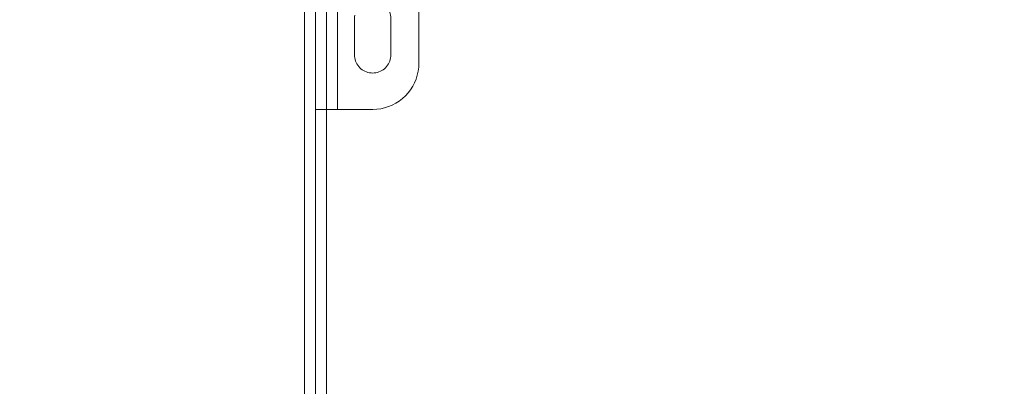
# Model space of a CAD drawing. Header units: inches. Extents: x -412 to -304, y -62 to 18.
# Tile 471 of 656: x -352.46 to -347.13, y -26 to -24.02. Entities that reach past the tile are written whole.
import ezdxf

# ---------------------------------------------------------------- set-up
doc = ezdxf.new("R2010")
doc.units = ezdxf.units.IN
doc.header["$LTSCALE"] = 32
doc.header["$MEASUREMENT"] = 0
for name, color, linetype, lineweight in [('Black', 7, 'Continuous', 18), ('Drawing', 7, 'Continuous', 18), ('None', 7, 'Continuous', 18), ('SolidLine', 7, 'Continuous', 15), ('Wood_1-H', 7, 'Continuous', 13)]:
    doc.layers.add(name, color=color, linetype=linetype, lineweight=lineweight)

# ---------------------------------------------------------------- blocks, each defined once
blk = doc.blocks.new('Group-20')
at = {"layer": 'Black'}
for points in [[(-34.5479, 16.5361, 28.9791), (34.5479, 16.5361, 28.9791), (34.5479, -16.5361, 28.9791), (-34.5479, -16.5361, 28.9791)], [(-34.5479, 16.5361, 27.7008), (34.5479, 16.5361, 27.7008), (34.5479, -16.5361, 27.7008), (-34.5479, -16.5361, 27.7008)]]:
    blk.add_3dface(points, dxfattribs=at)
at = {"layer": 'Wood_1-H'}
for points in [[(-35.9649, 17.9531, 28.9988), (35.9649, 17.9531, 28.9988), (35.9649, -17.9531, 28.9988), (-35.9649, -17.9531, 28.9988)], [(-35.9649, 17.9531, 28.9791), (35.9649, 17.9531, 28.9791), (35.9649, -17.9531, 28.9791), (-35.9649, -17.9531, 28.9791)]]:
    blk.add_3dface(points, dxfattribs=at)
blk = doc.blocks.new('MpHtAdjTrough-1095 (3D)')
at = {"layer": 'Black'}
for points in [[(-1.25, 7.7756, -0.0394), (-1.25, 7.7756, -0.0992), (-17.1122, 7.7756, -0.0992), (-17.1122, 7.7756, -0.0394)], [(-1.2953, 7.624, -0.0394), (-1.4921, 7.624, -0.0394), (-1.4921, 7.624, -0.0992), (-1.2953, 7.624, -0.0992)], [(-1.4921, 7.4272, -0.0394), (-1.2953, 7.4272, -0.0394), (-1.2953, 7.4272, -0.0992), (-1.4921, 7.4272, -0.0992)], [(-17.3622, 7.1567, -4.0391), (17.3622, 7.1567, -4.0391), (17.3622, 2.5997, -4.0391), (-17.3622, 2.5997, -4.0391)], [(17.3622, 7.1567, -3.9792), (-17.3622, 7.1567, -3.9792), (-17.3622, 2.62, -3.9792), (17.3622, 2.62, -3.9792)]]:
    blk.add_3dface(points, dxfattribs=at)
for points, invisible_edges in [([(-16.8209, 7.6108, -0.0992), (-17.1122, 7.7756, -0.0992), (-1.25, 7.7756, -0.0992)], 9), ([(-1.25, 7.7756, -0.0394), (-17.1122, 7.7756, -0.0394), (-16.853, 7.6225, -0.0394), (-16.8446, 7.6207, -0.0394)], 10), ([(-16.8446, 7.6207, -0.0394), (-16.8364, 7.6181, -0.0394), (-1.25, 7.7756, -0.0394)], 10), ([(-1.25, 7.7756, -0.0394), (-16.8364, 7.6181, -0.0394), (-16.8285, 7.6148, -0.0394)], 9), ([(-16.8285, 7.6148, -0.0394), (-16.8209, 7.6108, -0.0394), (-1.25, 7.7756, -0.0394)], 10), ([(-1.25, 7.7756, -0.0992), (-16.8136, 7.6062, -0.0992), (-16.8209, 7.6108, -0.0992)], 9), ([(-1.25, 7.7756, -0.0394), (-16.8209, 7.6108, -0.0394), (-16.8136, 7.6062, -0.0394)], 9), ([(-16.8068, 7.601, -0.0992), (-16.8136, 7.6062, -0.0992), (-1.25, 7.7756, -0.0992)], 10), ([(-1.25, 7.7756, -0.0394), (-16.8136, 7.6062, -0.0394), (-16.8068, 7.601, -0.0394)], 9), ([(-1.25, 7.7756, -0.0992), (-16.8005, 7.5952, -0.0992), (-16.8068, 7.601, -0.0992)], 9), ([(-16.8068, 7.601, -0.0394), (-16.8005, 7.5952, -0.0394), (-1.25, 7.7756, -0.0394)], 10), ([(-16.7947, 7.5889, -0.0992), (-16.8005, 7.5952, -0.0992), (-1.25, 7.7756, -0.0992)], 10), ([(-1.25, 7.7756, -0.0394), (-16.8005, 7.5952, -0.0394), (-16.7947, 7.5889, -0.0394)], 9), ([(-1.25, 7.7756, -0.0992), (-16.7895, 7.582, -0.0992), (-16.7947, 7.5889, -0.0992)], 9), ([(-16.7947, 7.5889, -0.0394), (-16.7895, 7.582, -0.0394), (-1.25, 7.7756, -0.0394)], 10), ([(-16.7848, 7.5748, -0.0992), (-16.7895, 7.582, -0.0992), (-1.25, 7.7756, -0.0992)], 10), ([(-1.5337, 7.6148, -0.0394), (-1.2282, 7.7746, -0.0394), (-1.25, 7.7756, -0.0394), (-16.7895, 7.582, -0.0394)], 13), ([(-1.25, 7.7756, -0.0992), (-16.7809, 7.5672, -0.0992), (-16.7848, 7.5748, -0.0992)], 9), ([(-1.25, 7.7756, -0.0992), (-16.7776, 7.5593, -0.0992), (-16.7809, 7.5672, -0.0992)], 9), ([(-1.4921, 7.624, -0.0992), (-16.7776, 7.4919, -0.0992), (-16.775, 7.5001, -0.0992), (-1.25, 7.7756, -0.0992)], 13), ([(-16.775, 7.5511, -0.0992), (-16.7776, 7.5593, -0.0992), (-1.25, 7.7756, -0.0992)], 10), ([(-16.775, 7.5001, -0.0992), (-16.7731, 7.5085, -0.0992), (-1.25, 7.7756, -0.0992)], 10), ([(-1.25, 7.7756, -0.0992), (-16.7731, 7.5427, -0.0992), (-16.775, 7.5511, -0.0992)], 9), ([(-1.25, 7.7756, -0.0992), (-16.7731, 7.5085, -0.0992), (-16.772, 7.517, -0.0992)], 9), ([(-16.772, 7.5342, -0.0992), (-16.7731, 7.5427, -0.0992), (-1.25, 7.7756, -0.0992)], 10), ([(-1.25, 7.7756, -0.0992), (-16.772, 7.517, -0.0992), (-16.7717, 7.5256, -0.0992)], 9), ([(-16.7717, 7.5256, -0.0992), (-16.772, 7.5342, -0.0992), (-1.25, 7.7756, -0.0992)], 10), ([(-1.5337, 7.6148, -0.0394), (-1.5258, 7.6181, -0.0394), (-1.2282, 7.7746, -0.0394)], 10), ([(-1.2282, 7.7746, -0.0394), (-1.5258, 7.6181, -0.0394), (-1.5176, 7.6207, -0.0394)], 9), ([(-1.5176, 7.6207, -0.0394), (-1.5092, 7.6225, -0.0394), (-1.2282, 7.7746, -0.0394)], 10), ([(-1.2282, 7.7746, -0.0394), (-1.5092, 7.6225, -0.0394), (-1.5007, 7.6236, -0.0394)], 9), ([(-1.2282, 7.7746, -0.0394), (-1.5007, 7.6236, -0.0394), (-1.4921, 7.624, -0.0394)], 9), ([(-1.25, 7.7756, -0.0992), (-1.2953, 7.624, -0.0992), (-1.4921, 7.624, -0.0992)], 9), ([(-1.4921, 7.624, -0.0394), (-1.2953, 7.624, -0.0394), (-1.2282, 7.7746, -0.0394)], 10), ([(-1.25, 7.7756, -0.0992), (-1.2867, 7.6236, -0.0992), (-1.2953, 7.624, -0.0992)], 9), ([(-1.2953, 7.624, -0.0394), (-1.2867, 7.6236, -0.0394), (-1.2282, 7.7746, -0.0394)], 10), ([(-1.25, 7.7756, -0.0992), (-1.2782, 7.6225, -0.0992), (-1.2867, 7.6236, -0.0992)], 9), ([(-1.2867, 7.6236, -0.0394), (-1.2782, 7.6225, -0.0394), (-1.2282, 7.7746, -0.0394)], 10), ([(-1.25, 7.7756, -0.0992), (-1.2282, 7.7746, -0.0992), (-1.2698, 7.6207, -0.0992), (-1.2782, 7.6225, -0.0992)], 10), ([(-1.2782, 7.6225, -0.0394), (-1.2698, 7.6207, -0.0394), (-1.2282, 7.7746, -0.0394)], 10), ([(-1.2616, 7.6181, -0.0992), (-1.2698, 7.6207, -0.0992), (-1.2282, 7.7746, -0.0992), (-1.2066, 7.7718, -0.0992)], 10), ([(-1.2066, 7.7718, -0.0394), (-1.2282, 7.7746, -0.0394), (-1.2698, 7.6207, -0.0394), (-1.2616, 7.6181, -0.0394)], 10), ([(-1.2282, 7.7746, -0.0394), (-1.2282, 7.7746, -0.0992), (-1.25, 7.7756, -0.0992), (-1.25, 7.7756, -0.0394)], 1), ([(-1.2066, 7.7718, -0.0394), (-1.2066, 7.7718, -0.0992), (-1.2282, 7.7746, -0.0992), (-1.2282, 7.7746, -0.0394)], 5), ([(-1.2066, 7.7718, -0.0992), (-1.1853, 7.7671, -0.0992), (-1.2537, 7.6148, -0.0992), (-1.2616, 7.6181, -0.0992)], 10), ([(-1.2616, 7.6181, -0.0394), (-1.2537, 7.6148, -0.0394), (-1.1853, 7.7671, -0.0394), (-1.2066, 7.7718, -0.0394)], 10), ([(-1.2461, 7.6108, -0.0992), (-1.2537, 7.6148, -0.0992), (-1.1853, 7.7671, -0.0992), (-1.1645, 7.7605, -0.0992)], 10), ([(-1.1645, 7.7605, -0.0394), (-1.1853, 7.7671, -0.0394), (-1.2537, 7.6148, -0.0394), (-1.2461, 7.6108, -0.0394)], 10), ([(-1.2388, 7.6062, -0.0992), (-1.2461, 7.6108, -0.0992), (-1.1645, 7.7605, -0.0992), (-1.1443, 7.7522, -0.0992)], 10), ([(-1.1443, 7.7522, -0.0394), (-1.1645, 7.7605, -0.0394), (-1.2461, 7.6108, -0.0394), (-1.2388, 7.6062, -0.0394)], 10), ([(-1.1443, 7.7522, -0.0992), (-1.125, 7.7421, -0.0992), (-1.232, 7.601, -0.0992), (-1.2388, 7.6062, -0.0992)], 10), ([(-1.2388, 7.6062, -0.0394), (-1.232, 7.601, -0.0394), (-1.125, 7.7421, -0.0394), (-1.1443, 7.7522, -0.0394)], 10), ([(-1.2257, 7.5952, -0.0992), (-1.232, 7.601, -0.0992), (-1.125, 7.7421, -0.0992), (-1.1066, 7.7304, -0.0992)], 10), ([(-1.1066, 7.7304, -0.0394), (-1.125, 7.7421, -0.0394), (-1.232, 7.601, -0.0394), (-1.2257, 7.5952, -0.0394)], 10), ([(-1.1066, 7.7304, -0.0992), (-1.0893, 7.7171, -0.0992), (-1.2257, 7.5952, -0.0992)], 10), ([(-1.2257, 7.5952, -0.0394), (-1.0893, 7.7171, -0.0394), (-1.1066, 7.7304, -0.0394)], 9), ([(-1.1853, 7.7671, -0.0394), (-1.1853, 7.7671, -0.0992), (-1.2066, 7.7718, -0.0992), (-1.2066, 7.7718, -0.0394)], 5), ([(-1.1645, 7.7605, -0.0394), (-1.1645, 7.7605, -0.0992), (-1.1853, 7.7671, -0.0992), (-1.1853, 7.7671, -0.0394)], 5), ([(-1.1443, 7.7522, -0.0394), (-1.1443, 7.7522, -0.0992), (-1.1645, 7.7605, -0.0992), (-1.1645, 7.7605, -0.0394)], 5), ([(-1.125, 7.7421, -0.0394), (-1.125, 7.7421, -0.0992), (-1.1443, 7.7522, -0.0992), (-1.1443, 7.7522, -0.0394)], 5), ([(-1.1066, 7.7304, -0.0394), (-1.1066, 7.7304, -0.0992), (-1.125, 7.7421, -0.0992), (-1.125, 7.7421, -0.0394)], 5), ([(-1.0893, 7.7171, -0.0394), (-1.0893, 7.7171, -0.0992), (-1.1066, 7.7304, -0.0992), (-1.1066, 7.7304, -0.0394)], 5), ([(-1.0893, 7.7171, -0.0992), (-1.0732, 7.7024, -0.0992), (-1.2199, 7.5889, -0.0992), (-1.2257, 7.5952, -0.0992)], 10), ([(-1.2257, 7.5952, -0.0394), (-1.2199, 7.5889, -0.0394), (-1.0732, 7.7024, -0.0394), (-1.0893, 7.7171, -0.0394)], 10), ([(-1.2147, 7.582, -0.0992), (-1.2199, 7.5889, -0.0992), (-1.0732, 7.7024, -0.0992), (-1.0585, 7.6863, -0.0992)], 10), ([(-1.0585, 7.6863, -0.0394), (-1.0732, 7.7024, -0.0394), (-1.2199, 7.5889, -0.0394), (-1.2147, 7.582, -0.0394)], 10), ([(-1.0585, 7.6863, -0.0992), (-1.0452, 7.669, -0.0992), (-1.21, 7.5748, -0.0992), (-1.2147, 7.582, -0.0992)], 10), ([(-1.2147, 7.582, -0.0394), (-1.21, 7.5748, -0.0394), (-1.0452, 7.669, -0.0394), (-1.0585, 7.6863, -0.0394)], 10), ([(-1.2061, 7.5672, -0.0992), (-1.21, 7.5748, -0.0992), (-1.0452, 7.669, -0.0992), (-1.0335, 7.6506, -0.0992)], 10), ([(-1.0335, 7.6506, -0.0394), (-1.0452, 7.669, -0.0394), (-1.21, 7.5748, -0.0394), (-1.2061, 7.5672, -0.0394)], 10), ([(-1.0732, 7.7024, -0.0394), (-1.0732, 7.7024, -0.0992), (-1.0893, 7.7171, -0.0992), (-1.0893, 7.7171, -0.0394)], 5), ([(-1.0585, 7.6863, -0.0394), (-1.0585, 7.6863, -0.0992), (-1.0732, 7.7024, -0.0992), (-1.0732, 7.7024, -0.0394)], 5), ([(-1.0452, 7.669, -0.0394), (-1.0452, 7.669, -0.0992), (-1.0585, 7.6863, -0.0992), (-1.0585, 7.6863, -0.0394)], 5), ([(-1.0335, 7.6506, -0.0394), (-1.0335, 7.6506, -0.0992), (-1.0452, 7.669, -0.0992), (-1.0452, 7.669, -0.0394)], 5), ([(-1.2867, 7.6236, -0.0992), (-1.2867, 7.6236, -0.0394), (-1.2953, 7.624, -0.0394), (-1.2953, 7.624, -0.0992)], 1), ([(-1.2782, 7.6225, -0.0992), (-1.2782, 7.6225, -0.0394), (-1.2867, 7.6236, -0.0394), (-1.2867, 7.6236, -0.0992)], 5), ([(-1.2698, 7.6207, -0.0992), (-1.2698, 7.6207, -0.0394), (-1.2782, 7.6225, -0.0394), (-1.2782, 7.6225, -0.0992)], 5), ([(-1.2616, 7.6181, -0.0992), (-1.2616, 7.6181, -0.0394), (-1.2698, 7.6207, -0.0394), (-1.2698, 7.6207, -0.0992)], 5), ([(-1.2537, 7.6148, -0.0992), (-1.2537, 7.6148, -0.0394), (-1.2616, 7.6181, -0.0394), (-1.2616, 7.6181, -0.0992)], 5), ([(-1.2461, 7.6108, -0.0992), (-1.2461, 7.6108, -0.0394), (-1.2537, 7.6148, -0.0394), (-1.2537, 7.6148, -0.0992)], 5), ([(-1.0335, 7.6506, -0.0992), (-1.0234, 7.6312, -0.0992), (-1.2028, 7.5593, -0.0992), (-1.2061, 7.5672, -0.0992)], 10), ([(-1.2061, 7.5672, -0.0394), (-1.2028, 7.5593, -0.0394), (-1.0234, 7.6312, -0.0394), (-1.0335, 7.6506, -0.0394)], 10), ([(-1.2002, 7.5511, -0.0992), (-1.2028, 7.5593, -0.0992), (-1.0234, 7.6312, -0.0992), (-1.0151, 7.6111, -0.0992)], 10), ([(-1.0151, 7.6111, -0.0394), (-1.0234, 7.6312, -0.0394), (-1.2028, 7.5593, -0.0394), (-1.2002, 7.5511, -0.0394)], 10), ([(-1.0234, 7.6312, -0.0394), (-1.0234, 7.6312, -0.0992), (-1.0335, 7.6506, -0.0992), (-1.0335, 7.6506, -0.0394)], 5), ([(-1.0151, 7.6111, -0.0394), (-1.0151, 7.6111, -0.0992), (-1.0234, 7.6312, -0.0992), (-1.0234, 7.6312, -0.0394)], 5), ([(-1.2388, 7.6062, -0.0992), (-1.2388, 7.6062, -0.0394), (-1.2461, 7.6108, -0.0394), (-1.2461, 7.6108, -0.0992)], 5), ([(-1.232, 7.601, -0.0992), (-1.232, 7.601, -0.0394), (-1.2388, 7.6062, -0.0394), (-1.2388, 7.6062, -0.0992)], 5), ([(-1.2257, 7.5952, -0.0992), (-1.2257, 7.5952, -0.0394), (-1.232, 7.601, -0.0394), (-1.232, 7.601, -0.0992)], 5), ([(-1.2199, 7.5889, -0.0992), (-1.2199, 7.5889, -0.0394), (-1.2257, 7.5952, -0.0394), (-1.2257, 7.5952, -0.0992)], 5), ([(-1.2147, 7.582, -0.0992), (-1.2147, 7.582, -0.0394), (-1.2199, 7.5889, -0.0394), (-1.2199, 7.5889, -0.0992)], 5), ([(-1.21, 7.5748, -0.0992), (-1.21, 7.5748, -0.0394), (-1.2147, 7.582, -0.0394), (-1.2147, 7.582, -0.0992)], 5), ([(-1.2061, 7.5672, -0.0992), (-1.2061, 7.5672, -0.0394), (-1.21, 7.5748, -0.0394), (-1.21, 7.5748, -0.0992)], 5), ([(-1.2028, 7.5593, -0.0992), (-1.2028, 7.5593, -0.0394), (-1.2061, 7.5672, -0.0394), (-1.2061, 7.5672, -0.0992)], 5), ([(-1.1983, 7.5427, -0.0992), (-1.2002, 7.5511, -0.0992), (-1.0151, 7.6111, -0.0992), (-1.0085, 7.5903, -0.0992)], 10), ([(-1.0085, 7.5903, -0.0394), (-1.0151, 7.6111, -0.0394), (-1.2002, 7.5511, -0.0394), (-1.1983, 7.5427, -0.0394)], 10), ([(-1.0085, 7.5903, -0.0992), (-1.0038, 7.569, -0.0992), (-1.1983, 7.5427, -0.0992)], 10), ([(-1.1983, 7.5427, -0.0394), (-1.0038, 7.569, -0.0394), (-1.0085, 7.5903, -0.0394)], 9), ([(-1.1972, 7.5342, -0.0992), (-1.1983, 7.5427, -0.0992), (-1.0038, 7.569, -0.0992), (-1.001, 7.5474, -0.0992)], 10), ([(-1.001, 7.5474, -0.0394), (-1.0038, 7.569, -0.0394), (-1.1983, 7.5427, -0.0394), (-1.1972, 7.5342, -0.0394)], 10), ([(-1.0085, 7.5903, -0.0394), (-1.0085, 7.5903, -0.0992), (-1.0151, 7.6111, -0.0992), (-1.0151, 7.6111, -0.0394)], 5), ([(-1.0038, 7.569, -0.0394), (-1.0038, 7.569, -0.0992), (-1.0085, 7.5903, -0.0992), (-1.0085, 7.5903, -0.0394)], 5), ([(-1.001, 7.5474, -0.0394), (-1.001, 7.5474, -0.0992), (-1.0038, 7.569, -0.0992), (-1.0038, 7.569, -0.0394)], 5), ([(-1, 7.3362, -0.0394), (-16.7731, 7.5085, -0.0394), (-16.775, 7.5001, -0.0394)], 9), ([(-16.772, 7.517, -0.0394), (-16.7731, 7.5085, -0.0394), (-1, 7.3362, -0.0394)], 10), ([(-1.4921, 7.4272, -0.0394), (-16.7717, 7.5256, -0.0394), (-16.772, 7.517, -0.0394), (-1, 7.3362, -0.0394)], 13), ([(-1.2002, 7.5511, -0.0992), (-1.2002, 7.5511, -0.0394), (-1.2028, 7.5593, -0.0394), (-1.2028, 7.5593, -0.0992)], 5), ([(-1, 7.5256, -0.0992), (-1, 7.3362, -0.0992), (-1.2028, 7.4919, -0.0992), (-1.2002, 7.5001, -0.0992)], 10), ([(-1.2002, 7.5001, -0.0394), (-1.2028, 7.4919, -0.0394), (-1, 7.3362, -0.0394), (-1, 7.5256, -0.0394)], 10), ([(-1.1983, 7.5427, -0.0992), (-1.1983, 7.5427, -0.0394), (-1.2002, 7.5511, -0.0394), (-1.2002, 7.5511, -0.0992)], 5), ([(-1.2002, 7.5001, -0.0992), (-1.1983, 7.5085, -0.0992), (-1, 7.5256, -0.0992)], 10), ([(-1, 7.5256, -0.0394), (-1.1983, 7.5085, -0.0394), (-1.2002, 7.5001, -0.0394)], 9), ([(-1.2002, 7.5001, -0.0992), (-1.2002, 7.5001, -0.0394), (-1.1983, 7.5085, -0.0394), (-1.1983, 7.5085, -0.0992)], 5), ([(-1.1972, 7.5342, -0.0992), (-1.1972, 7.5342, -0.0394), (-1.1983, 7.5427, -0.0394), (-1.1983, 7.5427, -0.0992)], 5), ([(-1, 7.5256, -0.0992), (-1.1983, 7.5085, -0.0992), (-1.1972, 7.517, -0.0992)], 9), ([(-1.1972, 7.517, -0.0394), (-1.1983, 7.5085, -0.0394), (-1, 7.5256, -0.0394)], 10), ([(-1.1983, 7.5085, -0.0992), (-1.1983, 7.5085, -0.0394), (-1.1972, 7.517, -0.0394), (-1.1972, 7.517, -0.0992)], 5), ([(-1.001, 7.5474, -0.0992), (-1, 7.5256, -0.0992), (-1.1969, 7.5256, -0.0992), (-1.1972, 7.5342, -0.0992)], 10), ([(-1.1972, 7.5342, -0.0394), (-1.1969, 7.5256, -0.0394), (-1, 7.5256, -0.0394), (-1.001, 7.5474, -0.0394)], 10), ([(-1.1969, 7.5256, -0.0992), (-1.1969, 7.5256, -0.0394), (-1.1972, 7.5342, -0.0394), (-1.1972, 7.5342, -0.0992)], 5), ([(-1.1972, 7.517, -0.0992), (-1.1969, 7.5256, -0.0992), (-1, 7.5256, -0.0992)], 10), ([(-1, 7.5256, -0.0394), (-1.1969, 7.5256, -0.0394), (-1.1972, 7.517, -0.0394)], 9), ([(-1.1972, 7.517, -0.0992), (-1.1972, 7.517, -0.0394), (-1.1969, 7.5256, -0.0394), (-1.1969, 7.5256, -0.0992)], 5), ([(-1, 7.5256, -0.0394), (-1, 7.5256, -0.0992), (-1.001, 7.5474, -0.0992), (-1.001, 7.5474, -0.0394)], 4), ([(-1, 7.3362, -0.0992), (-1, 7.5256, -0.0992), (-1, 7.5256, -0.0394), (-1, 7.3362, -0.0394)], 8), ([(-1, 7.3362, -0.0394), (-16.8005, 7.456, -0.0394), (-16.8068, 7.4502, -0.0394)], 9), ([(-1, 7.3362, -0.0394), (-16.7947, 7.4623, -0.0394), (-16.8005, 7.456, -0.0394)], 9), ([(-16.7895, 7.4691, -0.0394), (-16.7947, 7.4623, -0.0394), (-1, 7.3362, -0.0394)], 10), ([(-16.7848, 7.4764, -0.0394), (-16.7895, 7.4691, -0.0394), (-1, 7.3362, -0.0394)], 10), ([(-1, 7.3362, -0.0394), (-16.7809, 7.484, -0.0394), (-16.7848, 7.4764, -0.0394)], 9), ([(-1, 7.3362, -0.0394), (-16.7776, 7.4919, -0.0394), (-16.7809, 7.484, -0.0394)], 9), ([(-16.775, 7.5001, -0.0394), (-16.7776, 7.4919, -0.0394), (-1, 7.3362, -0.0394)], 10), ([(-1, 7.3362, -0.0992), (-1.232, 7.4502, -0.0992), (-1.2257, 7.456, -0.0992)], 9), ([(-1.2257, 7.456, -0.0394), (-1.232, 7.4502, -0.0394), (-1, 7.3362, -0.0394)], 10), ([(-1.232, 7.4502, -0.0992), (-1.232, 7.4502, -0.0394), (-1.2257, 7.456, -0.0394), (-1.2257, 7.456, -0.0992)], 5), ([(-1.2257, 7.456, -0.0992), (-1.2199, 7.4623, -0.0992), (-1, 7.3362, -0.0992)], 10), ([(-1, 7.3362, -0.0394), (-1.2199, 7.4623, -0.0394), (-1.2257, 7.456, -0.0394)], 9), ([(-1.2257, 7.456, -0.0992), (-1.2257, 7.456, -0.0394), (-1.2199, 7.4623, -0.0394), (-1.2199, 7.4623, -0.0992)], 5), ([(-1, 7.3362, -0.0992), (-1.2199, 7.4623, -0.0992), (-1.2147, 7.4691, -0.0992)], 9), ([(-1.2147, 7.4691, -0.0394), (-1.2199, 7.4623, -0.0394), (-1, 7.3362, -0.0394)], 10), ([(-1.2199, 7.4623, -0.0992), (-1.2199, 7.4623, -0.0394), (-1.2147, 7.4691, -0.0394), (-1.2147, 7.4691, -0.0992)], 5), ([(-1.2147, 7.4691, -0.0992), (-1.21, 7.4764, -0.0992), (-1, 7.3362, -0.0992)], 10), ([(-1, 7.3362, -0.0394), (-1.21, 7.4764, -0.0394), (-1.2147, 7.4691, -0.0394)], 9), ([(-1.2147, 7.4691, -0.0992), (-1.2147, 7.4691, -0.0394), (-1.21, 7.4764, -0.0394), (-1.21, 7.4764, -0.0992)], 5), ([(-1, 7.3362, -0.0992), (-1.21, 7.4764, -0.0992), (-1.2061, 7.484, -0.0992)], 9), ([(-1.2061, 7.484, -0.0394), (-1.21, 7.4764, -0.0394), (-1, 7.3362, -0.0394)], 10), ([(-1.21, 7.4764, -0.0992), (-1.21, 7.4764, -0.0394), (-1.2061, 7.484, -0.0394), (-1.2061, 7.484, -0.0992)], 5), ([(-1.2061, 7.484, -0.0992), (-1.2028, 7.4919, -0.0992), (-1, 7.3362, -0.0992)], 10), ([(-1, 7.3362, -0.0394), (-1.2028, 7.4919, -0.0394), (-1.2061, 7.484, -0.0394)], 9), ([(-1.2061, 7.484, -0.0992), (-1.2061, 7.484, -0.0394), (-1.2028, 7.4919, -0.0394), (-1.2028, 7.4919, -0.0992)], 5), ([(-1.2028, 7.4919, -0.0992), (-1.2028, 7.4919, -0.0394), (-1.2002, 7.5001, -0.0394), (-1.2002, 7.5001, -0.0992)], 5), ([(-1.5092, 7.4287, -0.0992), (-1, 7.3362, -0.0992), (-17.3622, 7.3362, -0.0992)], 9), ([(-16.853, 7.4287, -0.0394), (-17.3622, 7.3362, -0.0394), (-1, 7.3362, -0.0394)], 9), ([(-1, 7.3362, -0.0394), (-16.8446, 7.4305, -0.0394), (-16.853, 7.4287, -0.0394)], 9), ([(-16.8364, 7.4331, -0.0394), (-16.8446, 7.4305, -0.0394), (-1, 7.3362, -0.0394)], 10), ([(-16.8285, 7.4364, -0.0394), (-16.8364, 7.4331, -0.0394), (-1, 7.3362, -0.0394)], 10), ([(-1, 7.3362, -0.0394), (-16.8209, 7.4404, -0.0394), (-16.8285, 7.4364, -0.0394)], 9), ([(-16.8136, 7.445, -0.0394), (-16.8209, 7.4404, -0.0394), (-1, 7.3362, -0.0394)], 10), ([(-16.8068, 7.4502, -0.0394), (-16.8136, 7.445, -0.0394), (-1, 7.3362, -0.0394)], 10), ([(-1, 7.3362, -0.0992), (-1.5092, 7.4287, -0.0992), (-1.5007, 7.4275, -0.0992)], 9), ([(-1, 7.3362, -0.0992), (-1.5007, 7.4275, -0.0992), (-1.4921, 7.4272, -0.0992)], 9), ([(-1.4921, 7.4272, -0.0992), (-1.2953, 7.4272, -0.0992), (-1, 7.3362, -0.0992)], 10), ([(-1, 7.3362, -0.0394), (-1.2953, 7.4272, -0.0394), (-1.4921, 7.4272, -0.0394)], 9), ([(-1, 7.3362, -0.0992), (-1.2953, 7.4272, -0.0992), (-1.2867, 7.4275, -0.0992)], 9), ([(-1, 7.3362, -0.0394), (-1.2867, 7.4275, -0.0394), (-1.2953, 7.4272, -0.0394)], 9), ([(-1.2953, 7.4272, -0.0992), (-1.2953, 7.4272, -0.0394), (-1.2867, 7.4275, -0.0394), (-1.2867, 7.4275, -0.0992)], 4), ([(-1.2867, 7.4275, -0.0992), (-1.2782, 7.4287, -0.0992), (-1, 7.3362, -0.0992)], 10), ([(-1, 7.3362, -0.0394), (-1.2782, 7.4287, -0.0394), (-1.2867, 7.4275, -0.0394)], 9), ([(-1.2867, 7.4275, -0.0992), (-1.2867, 7.4275, -0.0394), (-1.2782, 7.4287, -0.0394), (-1.2782, 7.4287, -0.0992)], 5), ([(-1, 7.3362, -0.0992), (-1.2782, 7.4287, -0.0992), (-1.2698, 7.4305, -0.0992)], 9), ([(-1.2698, 7.4305, -0.0394), (-1.2782, 7.4287, -0.0394), (-1, 7.3362, -0.0394)], 10), ([(-1.2782, 7.4287, -0.0992), (-1.2782, 7.4287, -0.0394), (-1.2698, 7.4305, -0.0394), (-1.2698, 7.4305, -0.0992)], 5), ([(-1, 7.3362, -0.0992), (-1.2698, 7.4305, -0.0992), (-1.2616, 7.4331, -0.0992)], 9), ([(-1.2616, 7.4331, -0.0394), (-1.2698, 7.4305, -0.0394), (-1, 7.3362, -0.0394)], 10), ([(-1.2698, 7.4305, -0.0992), (-1.2698, 7.4305, -0.0394), (-1.2616, 7.4331, -0.0394), (-1.2616, 7.4331, -0.0992)], 5), ([(-1.2616, 7.4331, -0.0992), (-1.2537, 7.4364, -0.0992), (-1, 7.3362, -0.0992)], 10), ([(-1, 7.3362, -0.0394), (-1.2537, 7.4364, -0.0394), (-1.2616, 7.4331, -0.0394)], 9), ([(-1.2616, 7.4331, -0.0992), (-1.2616, 7.4331, -0.0394), (-1.2537, 7.4364, -0.0394), (-1.2537, 7.4364, -0.0992)], 5), ([(-1.2537, 7.4364, -0.0992), (-1.2461, 7.4404, -0.0992), (-1, 7.3362, -0.0992)], 10), ([(-1, 7.3362, -0.0394), (-1.2461, 7.4404, -0.0394), (-1.2537, 7.4364, -0.0394)], 9), ([(-1.2537, 7.4364, -0.0992), (-1.2537, 7.4364, -0.0394), (-1.2461, 7.4404, -0.0394), (-1.2461, 7.4404, -0.0992)], 5), ([(-1, 7.3362, -0.0992), (-1.2461, 7.4404, -0.0992), (-1.2388, 7.445, -0.0992)], 9), ([(-1.2388, 7.445, -0.0394), (-1.2461, 7.4404, -0.0394), (-1, 7.3362, -0.0394)], 10), ([(-1.2461, 7.4404, -0.0992), (-1.2461, 7.4404, -0.0394), (-1.2388, 7.445, -0.0394), (-1.2388, 7.445, -0.0992)], 5), ([(-1.2388, 7.445, -0.0992), (-1.232, 7.4502, -0.0992), (-1, 7.3362, -0.0992)], 10), ([(-1, 7.3362, -0.0394), (-1.232, 7.4502, -0.0394), (-1.2388, 7.445, -0.0394)], 9), ([(-1.2388, 7.445, -0.0992), (-1.2388, 7.445, -0.0394), (-1.232, 7.4502, -0.0394), (-1.232, 7.4502, -0.0992)], 5), ([(-17.3622, 7.3362, -0.0992), (-1, 7.3362, -0.0992), (-1, 7.331, -0.0994), (-17.3622, 7.331, -0.0994)], 4), ([(-17.3622, 7.3258, -0.0398), (-1, 7.3258, -0.0398), (-1, 7.3362, -0.0394), (-17.3622, 7.3362, -0.0394)], 1), ([(-17.3622, 7.331, -0.0994), (-1, 7.331, -0.0994), (-1, 7.3258, -0.1001), (-17.3622, 7.3258, -0.1001)], 5), ([(-17.3622, 7.3258, -0.1001), (-1, 7.3258, -0.1001), (-1, 7.3207, -0.1013), (-17.3622, 7.3207, -0.1013)], 5), ([(-17.3622, 7.3154, -0.0412), (-1, 7.3154, -0.0412), (-1, 7.3258, -0.0398), (-17.3622, 7.3258, -0.0398)], 5), ([(-17.3622, 7.3207, -0.1013), (-1, 7.3207, -0.1013), (-1, 7.3158, -0.1028), (-17.3622, 7.3158, -0.1028)], 5), ([(-17.3622, 7.3158, -0.1028), (-1, 7.3158, -0.1028), (-1, 7.3109, -0.1048), (-17.3622, 7.3109, -0.1048)], 5), ([(-17.3622, 7.3052, -0.0434), (-1, 7.3052, -0.0434), (-1, 7.3154, -0.0412), (-17.3622, 7.3154, -0.0412)], 5), ([(-17.3622, 7.3109, -0.1048), (-1, 7.3109, -0.1048), (-1, 7.3063, -0.1072), (-17.3622, 7.3063, -0.1072)], 5), ([(-17.3622, 7.3063, -0.1072), (-1, 7.3063, -0.1072), (-1, 7.3019, -0.11), (-17.3622, 7.3019, -0.11)], 5), ([(-17.3622, 7.2953, -0.0466), (-1, 7.2953, -0.0466), (-1, 7.3052, -0.0434), (-17.3622, 7.3052, -0.0434)], 5), ([(-17.3622, 7.3019, -0.11), (-1, 7.3019, -0.11), (-1, 7.2978, -0.1132), (-17.3622, 7.2978, -0.1132)], 5), ([(-17.3622, 7.2978, -0.1132), (-1, 7.2978, -0.1132), (-1, 7.2939, -0.1167), (-17.3622, 7.2939, -0.1167)], 5), ([(-17.3622, 7.2856, -0.0506), (-1, 7.2856, -0.0506), (-1, 7.2953, -0.0466), (-17.3622, 7.2953, -0.0466)], 5), ([(-1, 7.3362, -0.0394), (-1, 7.3258, -0.0398), (-1, 7.331, -0.0994), (-1, 7.3362, -0.0992)], 10), ([(-1, 7.3258, -0.1001), (-1, 7.331, -0.0994), (-1, 7.3258, -0.0398), (-1, 7.3154, -0.0412)], 10), ([(-1, 7.3154, -0.0412), (-1, 7.3052, -0.0434), (-1, 7.3207, -0.1013), (-1, 7.3258, -0.1001)], 10), ([(-1, 7.3158, -0.1028), (-1, 7.3207, -0.1013), (-1, 7.3052, -0.0434), (-1, 7.2953, -0.0466)], 10), ([(-1, 7.2953, -0.0466), (-1, 7.2856, -0.0506), (-1, 7.3109, -0.1048), (-1, 7.3158, -0.1028)], 10), ([(-1, 7.3063, -0.1072), (-1, 7.3109, -0.1048), (-1, 7.2856, -0.0506), (-1, 7.2764, -0.0554)], 10), ([(-1, 7.2764, -0.0554), (-1, 7.2676, -0.061), (-1, 7.3019, -0.11), (-1, 7.3063, -0.1072)], 10), ([(-1, 7.2978, -0.1132), (-1, 7.3019, -0.11), (-1, 7.2676, -0.061), (-1, 7.2593, -0.0674)], 10), ([(-1, 7.2939, -0.1167), (-1, 7.2978, -0.1132), (-1, 7.2593, -0.0674), (-1, 7.2516, -0.0744)], 10), ([(-17.3622, 7.2939, -0.1167), (-1, 7.2939, -0.1167), (-1, 7.2904, -0.1206), (-17.3622, 7.2904, -0.1206)], 5), ([(-17.3622, 7.2904, -0.1206), (-1, 7.2904, -0.1206), (-1, 7.2872, -0.1247), (-17.3622, 7.2872, -0.1247)], 5), ([(-17.3622, 7.2872, -0.1247), (-1, 7.2872, -0.1247), (-1, 7.2844, -0.1291), (-17.3622, 7.2844, -0.1291)], 5), ([(-17.3622, 7.2764, -0.0554), (-1, 7.2764, -0.0554), (-1, 7.2856, -0.0506), (-17.3622, 7.2856, -0.0506)], 5), ([(-17.3622, 7.2844, -0.1291), (-1, 7.2844, -0.1291), (-1, 7.282, -0.1338), (-17.3622, 7.282, -0.1338)], 5), ([(-17.3622, 7.282, -0.1338), (-1, 7.282, -0.1338), (-1, 7.28, -0.1386), (-17.3622, 7.28, -0.1386)], 5), ([(-17.3622, 7.28, -0.1386), (-1, 7.28, -0.1386), (-1, 7.2784, -0.1436), (-17.3622, 7.2784, -0.1436)], 5), ([(-17.3622, 7.2784, -0.1436), (-1, 7.2784, -0.1436), (-1, 7.2773, -0.1487), (-17.3622, 7.2773, -0.1487)], 5), ([(-17.3622, 7.2773, -0.1487), (-1, 7.2773, -0.1487), (-1, 7.2766, -0.1538), (-17.3622, 7.2766, -0.1538)], 5), ([(-17.3622, 7.2766, -0.1538), (-1, 7.2766, -0.1538), (-1, 7.2764, -0.1591), (-17.3622, 7.2764, -0.1591)], 1), ([(-17.3622, 7.2764, -3.9194), (17.3622, 7.2764, -3.9194), (17.3622, 7.2759, -3.9298), (-17.3622, 7.2759, -3.9298)], 4), ([(-17.3622, 7.2764, -3.9194), (-0.1736, 7.2764, -2.0242), (-0.0872, 7.2764, -2.0356)], 9), ([(-0.0872, 7.2764, -2.0356), (17.3622, 7.2764, -3.9194), (-17.3622, 7.2764, -3.9194)], 9), ([(-17.3622, 7.2764, -3.9194), (-0.4226, 7.2764, -1.9457), (-0.342, 7.2764, -1.9791)], 9), ([(-0.342, 7.2764, -1.9791), (-0.2588, 7.2764, -2.0053), (-17.3622, 7.2764, -3.9194)], 10), ([(-0.2588, 7.2764, -2.0053), (-0.1736, 7.2764, -2.0242), (-17.3622, 7.2764, -3.9194)], 10), ([(-17.3622, 7.2764, -3.9194), (-0.6428, 7.2764, -1.8054), (-0.5736, 7.2764, -1.8585)], 9), ([(-0.5736, 7.2764, -1.8585), (-0.5, 7.2764, -1.9054), (-17.3622, 7.2764, -3.9194)], 10), ([(-0.5, 7.2764, -1.9054), (-0.4226, 7.2764, -1.9457), (-17.3622, 7.2764, -3.9194)], 10), ([(-17.3622, 7.2764, -3.9194), (-0.9063, 7.2764, -1.462), (-0.866, 7.2764, -1.5394)], 9), ([(-17.3622, 7.2764, -3.9194), (-0.9659, 7.2764, -1.2982), (-0.9397, 7.2764, -1.3814)], 9), ([(-17.3622, 7.2764, -3.9194), (-0.9962, 7.2764, -1.1265), (-0.9848, 7.2764, -1.213)], 9), ([(-17.3622, 7.2764, -3.9194), (-0.766, 7.2764, -1.6822), (-0.7071, 7.2764, -1.7465)], 9), ([(-0.866, 7.2764, -1.5394), (-0.8192, 7.2764, -1.6129), (-17.3622, 7.2764, -3.9194)], 10), ([(-0.9848, 7.2764, -1.213), (-0.9659, 7.2764, -1.2982), (-17.3622, 7.2764, -3.9194)], 10), ([(-0.7071, 7.2764, -1.7465), (-0.6428, 7.2764, -1.8054), (-17.3622, 7.2764, -3.9194)], 10), ([(-0.9397, 7.2764, -1.3814), (-0.9063, 7.2764, -1.462), (-17.3622, 7.2764, -3.9194)], 10), ([(-0.8192, 7.2764, -1.6129), (-0.766, 7.2764, -1.6822), (-17.3622, 7.2764, -3.9194)], 10), ([(-17.3622, 7.2764, -0.1591), (-1, 7.2764, -0.1591), (-1, 7.2764, -1.0394)], 8), ([(-1, 7.2764, -1.0394), (-0.9962, 7.2764, -1.1265), (-17.3622, 7.2764, -3.9194), (-17.3622, 7.2764, -0.1591)], 10), ([(-17.3622, 7.2676, -0.061), (-1, 7.2676, -0.061), (-1, 7.2764, -0.0554), (-17.3622, 7.2764, -0.0554)], 5), ([(-17.3622, 7.2759, -3.9298), (17.3622, 7.2759, -3.9298), (17.3622, 7.2746, -3.9402), (-17.3622, 7.2746, -3.9402)], 5), ([(-17.3622, 7.2746, -3.9402), (17.3622, 7.2746, -3.9402), (17.3622, 7.2723, -3.9504), (-17.3622, 7.2723, -3.9504)], 5), ([(-17.3622, 7.2723, -3.9504), (17.3622, 7.2723, -3.9504), (17.3622, 7.2692, -3.9603), (-17.3622, 7.2692, -3.9603)], 5), ([(-17.3622, 7.2692, -3.9603), (17.3622, 7.2692, -3.9603), (17.3622, 7.2652, -3.97), (-17.3622, 7.2652, -3.97)], 5), ([(-17.3622, 7.2593, -0.0674), (-1, 7.2593, -0.0674), (-1, 7.2676, -0.061), (-17.3622, 7.2676, -0.061)], 5), ([(-17.3622, 7.2652, -3.97), (17.3622, 7.2652, -3.97), (17.3622, 7.2603, -3.9792), (-17.3622, 7.2603, -3.9792)], 5), ([(-17.3622, 7.2603, -3.9792), (17.3622, 7.2603, -3.9792), (17.3622, 7.2547, -3.988), (-17.3622, 7.2547, -3.988)], 5), ([(-17.3622, 7.2516, -0.0744), (-1, 7.2516, -0.0744), (-1, 7.2593, -0.0674), (-17.3622, 7.2593, -0.0674)], 5), ([(-17.3622, 7.2547, -3.988), (17.3622, 7.2547, -3.988), (17.3622, 7.2484, -3.9963), (-17.3622, 7.2484, -3.9963)], 5), ([(-17.3622, 7.2445, -0.0821), (-1, 7.2445, -0.0821), (-1, 7.2516, -0.0744), (-17.3622, 7.2516, -0.0744)], 5), ([(-17.3622, 7.2484, -3.9963), (17.3622, 7.2484, -3.9963), (17.3622, 7.2413, -4.004), (-17.3622, 7.2413, -4.004)], 5), ([(-17.3622, 7.2382, -0.0904), (-1, 7.2382, -0.0904), (-1, 7.2445, -0.0821), (-17.3622, 7.2445, -0.0821)], 5), ([(-1, 7.2516, -0.0744), (-1, 7.2445, -0.0821), (-1, 7.2904, -0.1206), (-1, 7.2939, -0.1167)], 10), ([(-1, 7.2445, -0.0821), (-1, 7.2382, -0.0904), (-1, 7.2872, -0.1247), (-1, 7.2904, -0.1206)], 10), ([(-1, 7.2844, -0.1291), (-1, 7.2872, -0.1247), (-1, 7.2382, -0.0904), (-1, 7.2326, -0.0992)], 10), ([(-1, 7.282, -0.1338), (-1, 7.2844, -0.1291), (-1, 7.2326, -0.0992), (-1, 7.2277, -0.1085)], 10), ([(-1, 7.2277, -0.1085), (-1, 7.2238, -0.1181), (-1, 7.28, -0.1386), (-1, 7.282, -0.1338)], 10), ([(-1, 7.2238, -0.1181), (-1, 7.2206, -0.1281), (-1, 7.2784, -0.1436), (-1, 7.28, -0.1386)], 10), ([(-1, 7.2773, -0.1487), (-1, 7.2784, -0.1436), (-1, 7.2206, -0.1281), (-1, 7.2184, -0.1383)], 10), ([(-1, 7.2184, -0.1383), (-1, 7.217, -0.1486), (-1, 7.2766, -0.1538), (-1, 7.2773, -0.1487)], 10), ([(-1, 7.2764, -0.1591), (-1, 7.2766, -0.1538), (-1, 7.217, -0.1486), (-1, 7.2165, -0.1591)], 10), ([(-1, 7.2764, -1.0394), (-1, 7.2165, -1.0394), (-0.9962, 7.2165, -1.1265), (-0.9962, 7.2764, -1.1265)], 4), ([(-1, 7.2165, -0.1591), (-1, 7.2165, -1.0394), (-1, 7.2764, -1.0394), (-1, 7.2764, -0.1591)], 8), ([(-0.9962, 7.2764, -1.1265), (-0.9962, 7.2165, -1.1265), (-0.9848, 7.2165, -1.213), (-0.9848, 7.2764, -1.213)], 5), ([(-0.9848, 7.2764, -1.213), (-0.9848, 7.2165, -1.213), (-0.9659, 7.2165, -1.2982), (-0.9659, 7.2764, -1.2982)], 5), ([(-0.9659, 7.2764, -1.2982), (-0.9659, 7.2165, -1.2982), (-0.9397, 7.2165, -1.3814), (-0.9397, 7.2764, -1.3814)], 5), ([(-0.9397, 7.2764, -1.3814), (-0.9397, 7.2165, -1.3814), (-0.9063, 7.2165, -1.462), (-0.9063, 7.2764, -1.462)], 5), ([(-0.9063, 7.2764, -1.462), (-0.9063, 7.2165, -1.462), (-0.866, 7.2165, -1.5394), (-0.866, 7.2764, -1.5394)], 5), ([(-0.866, 7.2764, -1.5394), (-0.866, 7.2165, -1.5394), (-0.8192, 7.2165, -1.6129), (-0.8192, 7.2764, -1.6129)], 5), ([(-0.8192, 7.2764, -1.6129), (-0.8192, 7.2165, -1.6129), (-0.766, 7.2165, -1.6822), (-0.766, 7.2764, -1.6822)], 5), ([(-0.766, 7.2764, -1.6822), (-0.766, 7.2165, -1.6822), (-0.7071, 7.2165, -1.7465), (-0.7071, 7.2764, -1.7465)], 5), ([(-0.7071, 7.2764, -1.7465), (-0.7071, 7.2165, -1.7465), (-0.6428, 7.2165, -1.8054), (-0.6428, 7.2764, -1.8054)], 5), ([(-0.6428, 7.2764, -1.8054), (-0.6428, 7.2165, -1.8054), (-0.5736, 7.2165, -1.8585), (-0.5736, 7.2764, -1.8585)], 5), ([(-0.5736, 7.2764, -1.8585), (-0.5736, 7.2165, -1.8585), (-0.5, 7.2165, -1.9054), (-0.5, 7.2764, -1.9054)], 5), ([(-0.5, 7.2764, -1.9054), (-0.5, 7.2165, -1.9054), (-0.4226, 7.2165, -1.9457), (-0.4226, 7.2764, -1.9457)], 5), ([(-0.4226, 7.2764, -1.9457), (-0.4226, 7.2165, -1.9457), (-0.342, 7.2165, -1.9791), (-0.342, 7.2764, -1.9791)], 5), ([(-0.342, 7.2764, -1.9791), (-0.342, 7.2165, -1.9791), (-0.2588, 7.2165, -2.0053), (-0.2588, 7.2764, -2.0053)], 5), ([(-0.2588, 7.2764, -2.0053), (-0.2588, 7.2165, -2.0053), (-0.1736, 7.2165, -2.0242), (-0.1736, 7.2764, -2.0242)], 5), ([(-0.1736, 7.2764, -2.0242), (-0.1736, 7.2165, -2.0242), (-0.0872, 7.2165, -2.0356), (-0.0872, 7.2764, -2.0356)], 5), ([(-0.0872, 7.2764, -2.0356), (-0.0872, 7.2165, -2.0356), (0, 7.2165, -2.0394), (0, 7.2764, -2.0394)], 5), ([(-0.0872, 7.2764, -2.0356), (0, 7.2764, -2.0394), (17.3622, 7.2764, -3.9194)], 10), ([(0, 7.2764, -2.0394), (0, 7.2165, -2.0394), (0.0872, 7.2165, -2.0356), (0.0872, 7.2764, -2.0356)], 5), ([(0, 7.2764, -2.0394), (0.0872, 7.2764, -2.0356), (17.3622, 7.2764, -3.9194)], 10), ([(0.0872, 7.2764, -2.0356), (0.0872, 7.2165, -2.0356), (0.1736, 7.2165, -2.0242), (0.1736, 7.2764, -2.0242)], 5), ([(17.3622, 7.2764, -3.9194), (0.0872, 7.2764, -2.0356), (0.1736, 7.2764, -2.0242)], 9), ([(0.1736, 7.2764, -2.0242), (0.1736, 7.2165, -2.0242), (0.2588, 7.2165, -2.0053), (0.2588, 7.2764, -2.0053)], 5), ([(17.3622, 7.2764, -3.9194), (0.1736, 7.2764, -2.0242), (0.2588, 7.2764, -2.0053)], 9), ([(0.2588, 7.2764, -2.0053), (0.2588, 7.2165, -2.0053), (0.342, 7.2165, -1.9791), (0.342, 7.2764, -1.9791)], 5), ([(0.2588, 7.2764, -2.0053), (0.342, 7.2764, -1.9791), (17.3622, 7.2764, -3.9194)], 10), ([(0.342, 7.2764, -1.9791), (0.342, 7.2165, -1.9791), (0.4226, 7.2165, -1.9457), (0.4226, 7.2764, -1.9457)], 5), ([(17.3622, 7.2764, -3.9194), (0.342, 7.2764, -1.9791), (0.4226, 7.2764, -1.9457)], 9), ([(0.4226, 7.2764, -1.9457), (0.4226, 7.2165, -1.9457), (0.5, 7.2165, -1.9054), (0.5, 7.2764, -1.9054)], 5), ([(0.4226, 7.2764, -1.9457), (0.5, 7.2764, -1.9054), (17.3622, 7.2764, -3.9194)], 10), ([(-17.3622, 7.2413, -4.004), (17.3622, 7.2413, -4.004), (17.3622, 7.2336, -4.0111), (-17.3622, 7.2336, -4.0111)], 5), ([(-17.3622, 7.2326, -0.0992), (-1, 7.2326, -0.0992), (-1, 7.2382, -0.0904), (-17.3622, 7.2382, -0.0904)], 5), ([(-17.3622, 7.2336, -4.0111), (17.3622, 7.2336, -4.0111), (17.3622, 7.2253, -4.0174), (-17.3622, 7.2253, -4.0174)], 5), ([(-17.3622, 7.2277, -0.1085), (-1, 7.2277, -0.1085), (-1, 7.2326, -0.0992), (-17.3622, 7.2326, -0.0992)], 5), ([(-17.3622, 7.2238, -0.1181), (-1, 7.2238, -0.1181), (-1, 7.2277, -0.1085), (-17.3622, 7.2277, -0.1085)], 5), ([(-17.3622, 7.2253, -4.0174), (17.3622, 7.2253, -4.0174), (17.3622, 7.2165, -4.023), (-17.3622, 7.2165, -4.023)], 5), ([(-17.3622, 7.2206, -0.1281), (-1, 7.2206, -0.1281), (-1, 7.2238, -0.1181), (-17.3622, 7.2238, -0.1181)], 5), ([(-17.3622, 7.2184, -0.1383), (-1, 7.2184, -0.1383), (-1, 7.2206, -0.1281), (-17.3622, 7.2206, -0.1281)], 5), ([(-17.3622, 7.217, -0.1486), (-1, 7.217, -0.1486), (-1, 7.2184, -0.1383), (-17.3622, 7.2184, -0.1383)], 5), ([(-17.3622, 7.2165, -0.1591), (-1, 7.2165, -0.1591), (-1, 7.217, -0.1486), (-17.3622, 7.217, -0.1486)], 4), ([(17.3622, 7.2165, -3.9194), (-17.3622, 7.2165, -3.9194), (-17.3622, 7.2163, -3.9246), (17.3622, 7.2163, -3.9246)], 4), ([(-17.3622, 7.2165, -4.023), (17.3622, 7.2165, -4.023), (17.3622, 7.2073, -4.0279), (-17.3622, 7.2073, -4.0279)], 5), ([(-17.3622, 7.2165, -3.9194), (0, 7.2165, -2.0394), (-0.0872, 7.2165, -2.0356)], 9), ([(-17.3622, 7.2165, -3.9194), (-0.2588, 7.2165, -2.0053), (-0.342, 7.2165, -1.9791)], 9), ([(-17.3622, 7.2165, -3.9194), (0.0872, 7.2165, -2.0356), (0, 7.2165, -2.0394)], 9), ([(-0.0872, 7.2165, -2.0356), (-0.1736, 7.2165, -2.0242), (-17.3622, 7.2165, -3.9194)], 10), ([(0.0872, 7.2165, -2.0356), (-17.3622, 7.2165, -3.9194), (17.3622, 7.2165, -3.9194)], 9), ([(-17.3622, 7.2165, -3.9194), (-0.1736, 7.2165, -2.0242), (-0.2588, 7.2165, -2.0053)], 9), ([(-0.342, 7.2165, -1.9791), (-0.4226, 7.2165, -1.9457), (-17.3622, 7.2165, -3.9194)], 10), ([(-17.3622, 7.2165, -3.9194), (-0.4226, 7.2165, -1.9457), (-0.5, 7.2165, -1.9054)], 9), ([(-17.3622, 7.2165, -3.9194), (-0.9659, 7.2165, -1.2982), (-0.9848, 7.2165, -1.213)], 9), ([(-17.3622, 7.2165, -3.9194), (-0.9063, 7.2165, -1.462), (-0.9397, 7.2165, -1.3814)], 9), ([(-17.3622, 7.2165, -3.9194), (-0.766, 7.2165, -1.6822), (-0.8192, 7.2165, -1.6129)], 9), ([(-0.5, 7.2165, -1.9054), (-0.5736, 7.2165, -1.8585), (-17.3622, 7.2165, -3.9194)], 10), ([(-0.9397, 7.2165, -1.3814), (-0.9659, 7.2165, -1.2982), (-17.3622, 7.2165, -3.9194)], 10), ([(-0.8192, 7.2165, -1.6129), (-0.866, 7.2165, -1.5394), (-17.3622, 7.2165, -3.9194)], 10), ([(-0.866, 7.2165, -1.5394), (-0.9063, 7.2165, -1.462), (-17.3622, 7.2165, -3.9194)], 10), ([(-17.3622, 7.2165, -3.9194), (-0.6428, 7.2165, -1.8054), (-0.7071, 7.2165, -1.7465)], 9), ([(-0.5736, 7.2165, -1.8585), (-0.6428, 7.2165, -1.8054), (-17.3622, 7.2165, -3.9194)], 10), ([(-17.3622, 7.2165, -0.1591), (-17.3622, 7.2165, -3.9194), (-0.9962, 7.2165, -1.1265), (-1, 7.2165, -1.0394)], 10), ([(-0.7071, 7.2165, -1.7465), (-0.766, 7.2165, -1.6822), (-17.3622, 7.2165, -3.9194)], 10), ([(-0.9848, 7.2165, -1.213), (-0.9962, 7.2165, -1.1265), (-17.3622, 7.2165, -3.9194)], 10), ([(-1, 7.2165, -1.0394), (-1, 7.2165, -0.1591), (-17.3622, 7.2165, -0.1591)], 8), ([(17.3622, 7.2163, -3.9246), (-17.3622, 7.2163, -3.9246), (-17.3622, 7.2156, -3.9298), (17.3622, 7.2156, -3.9298)], 5), ([(17.3622, 7.2156, -3.9298), (-17.3622, 7.2156, -3.9298), (-17.3622, 7.2145, -3.9349), (17.3622, 7.2145, -3.9349)], 5), ([(17.3622, 7.2145, -3.9349), (-17.3622, 7.2145, -3.9349), (-17.3622, 7.2129, -3.9399), (17.3622, 7.2129, -3.9399)], 5), ([(17.3622, 7.2129, -3.9399), (-17.3622, 7.2129, -3.9399), (-17.3622, 7.2109, -3.9447), (17.3622, 7.2109, -3.9447)], 5), ([(17.3622, 7.2109, -3.9447), (-17.3622, 7.2109, -3.9447), (-17.3622, 7.2085, -3.9493), (17.3622, 7.2085, -3.9493)], 5), ([(17.3622, 7.2085, -3.9493), (-17.3622, 7.2085, -3.9493), (-17.3622, 7.2057, -3.9537), (17.3622, 7.2057, -3.9537)], 5), ([(-17.3622, 7.2073, -4.0279), (17.3622, 7.2073, -4.0279), (17.3622, 7.1976, -4.0319), (-17.3622, 7.1976, -4.0319)], 5), ([(17.3622, 7.2057, -3.9537), (-17.3622, 7.2057, -3.9537), (-17.3622, 7.2025, -3.9579), (17.3622, 7.2025, -3.9579)], 5), ([(17.3622, 7.2025, -3.9579), (-17.3622, 7.2025, -3.9579), (-17.3622, 7.199, -3.9617), (17.3622, 7.199, -3.9617)], 5), ([(17.3622, 7.199, -3.9617), (-17.3622, 7.199, -3.9617), (-17.3622, 7.1952, -3.9652), (17.3622, 7.1952, -3.9652)], 5), ([(-17.3622, 7.1976, -4.0319), (17.3622, 7.1976, -4.0319), (17.3622, 7.1877, -4.035), (-17.3622, 7.1877, -4.035)], 5), ([(17.3622, 7.1952, -3.9652), (-17.3622, 7.1952, -3.9652), (-17.3622, 7.191, -3.9684), (17.3622, 7.191, -3.9684)], 5), ([(17.3622, 7.191, -3.9684), (-17.3622, 7.191, -3.9684), (-17.3622, 7.1866, -3.9712), (17.3622, 7.1866, -3.9712)], 5), ([(17.3622, 7.2165, -3.9194), (0.1736, 7.2165, -2.0242), (0.0872, 7.2165, -2.0356)], 9), ([(0.2588, 7.2165, -2.0053), (0.1736, 7.2165, -2.0242), (17.3622, 7.2165, -3.9194)], 10), ([(17.3622, 7.2165, -3.9194), (0.342, 7.2165, -1.9791), (0.2588, 7.2165, -2.0053)], 9), ([(0.4226, 7.2165, -1.9457), (0.342, 7.2165, -1.9791), (17.3622, 7.2165, -3.9194)], 10), ([(17.3622, 7.2165, -3.9194), (0.5, 7.2165, -1.9054), (0.4226, 7.2165, -1.9457)], 9), ([(-17.3622, 7.1877, -4.035), (17.3622, 7.1877, -4.035), (17.3622, 7.1775, -4.0373), (-17.3622, 7.1775, -4.0373)], 5), ([(17.3622, 7.1866, -3.9712), (-17.3622, 7.1866, -3.9712), (-17.3622, 7.182, -3.9736), (17.3622, 7.182, -3.9736)], 5), ([(17.3622, 7.182, -3.9736), (-17.3622, 7.182, -3.9736), (-17.3622, 7.1772, -3.9756), (17.3622, 7.1772, -3.9756)], 5), ([(-17.3622, 7.1775, -4.0373), (17.3622, 7.1775, -4.0373), (17.3622, 7.1671, -4.0386), (-17.3622, 7.1671, -4.0386)], 5), ([(17.3622, 7.1772, -3.9756), (-17.3622, 7.1772, -3.9756), (-17.3622, 7.1722, -3.9772), (17.3622, 7.1722, -3.9772)], 5), ([(17.3622, 7.1722, -3.9772), (-17.3622, 7.1722, -3.9772), (-17.3622, 7.1671, -3.9783), (17.3622, 7.1671, -3.9783)], 5), ([(17.3622, 7.1671, -3.9783), (-17.3622, 7.1671, -3.9783), (-17.3622, 7.1619, -3.979), (17.3622, 7.1619, -3.979)], 5), ([(-17.3622, 7.1671, -4.0386), (17.3622, 7.1671, -4.0386), (17.3622, 7.1567, -4.0391), (-17.3622, 7.1567, -4.0391)], 1), ([(17.3622, 7.1619, -3.979), (-17.3622, 7.1619, -3.979), (-17.3622, 7.1567, -3.9792), (17.3622, 7.1567, -3.9792)], 1)]:
    blk.add_3dface(points, dxfattribs=dict(at, invisible_edges=invisible_edges))
blk = doc.blocks.new('Group-23')
at = {"layer": 'None'}
blk.add_blockref('Group-20', (0, 0), dxfattribs=at)
at = {"layer": 'SolidLine', "color": 7}
blk.add_blockref('MpHtAdjTrough-1095 (3D)', (0, 0, 27.7008), dxfattribs=at)
blk = doc.blocks.new('MP Ht Adju Rect Table (3D)')
at = {"layer": 'None'}
blk.add_blockref('Group-23', (0, 0), dxfattribs=at)
at = {"layer": 'Drawing', "color": 0, "flags": 1}
for tag in ['Tag', 'Catalog', 'Option1', 'Option2', 'Option3', 'Option4', 'Option5', 'Option6', 'Option7', 'Option8', 'Option9', 'Option10', 'Option11', 'Option12', 'Custom', 'FinishGroup', 'Discount', 'Item2', 'Item3', 'Item6', 'Item9', 'Item10', 'Item12', 'Item13', 'Item16', 'Item19', 'Item20', 'Item21', 'Item22', 'Item23', 'Item24', 'Item25', 'Item8', 'Item18', 'Item1', 'Item4', 'Item5', 'Item7', 'Item11', 'Item14', 'Item15', 'Item17']:
    blk.add_attdef(tag, (-16.6066, -46.5306), '', height=0.00709, dxfattribs=at)

msp = doc.modelspace()

# ---------------------------------------------------------------- block references
at = {"layer": 'Drawing', "rotation": 270}
msp.add_blockref('MP Ht Adju Rect Table (3D)', (-358.0728, -25.5031), dxfattribs=at)

doc.saveas('drawing.dxf')
